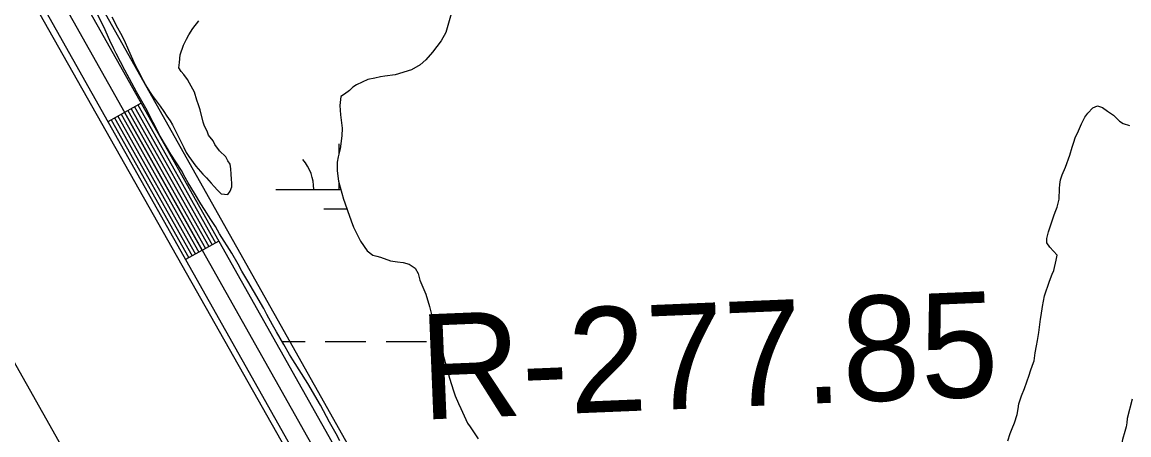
# Model space of a CAD drawing. Extents: x 3177185 to 3215018, y 812988 to 838321.
# Drawn here: x 3194486 to 3195360, y 821804 to 822130 of the extents above; entities that cross this region are included whole.
import ezdxf

# ---------------------------------------------------------------- set-up
doc = ezdxf.new("R2010")
doc.units = 0
for name, color, linetype in [('V-LEVE-TOET', 7, 'Continuous'), ('V-RIVR-RANG-IDEN', 7, 'Continuous'), ('V-ROAD-CNTR', 7, 'Continuous'), ('V-TOPO-SHOR', 7, 'Continuous'), ('V-WETL-SWMP', 7, 'Continuous')]:
    doc.layers.add(name, color=color, linetype=linetype)

msp = doc.modelspace()

# ---------------------------------------------------------------- linework, layer by layer
at = {"layer": 'V-LEVE-TOET'}
msp.add_lwpolyline([(3194448.46, 821917.61), (3194600.02, 821648.84), (3194730.28, 821412.12), (3194889.28, 821132.91), (3195058.79, 820825.95), (3195075.31, 820785.06), (3195080.31, 820773.14), (3195087.46, 820766.12), (3195094.54, 820766.19), (3195101.57, 820771.87), (3195107.58, 820782.68), (3195113.8, 820796.66), (3195176.65, 820852.95), (3195190.5, 820860.17), (3195219.94, 820873.39), (3195237.59, 820893.1), (3195245.88, 820920.55), (3195263.96, 820997.92), (3195322.06, 821260.85), (3195389.92, 821526.08)], dxfattribs=at)
at = {"layer": 'V-ROAD-CNTR'}
for p, q in [((3194580.33, 822066.12), (3194554.19, 822051.4)), ((3194641.65, 821957.19), (3194615.51, 821942.47))]:
    msp.add_line(p, q, dxfattribs=at)
for points in [[(3193942.66, 823198.97), (3195097.44, 821147.45)], [(3193916.52, 823184.26), (3195071.3, 821132.74)], [(3193929.59, 823191.61), (3195084.37, 821140.1)], [(3194564.65, 822057.28), (3194625.96, 821948.36)], [(3194567.26, 822058.76), (3194628.58, 821949.83)], [(3194569.88, 822060.23), (3194631.19, 821951.3)], [(3194572.49, 822061.7), (3194633.81, 821952.77)], [(3194575.11, 822063.17), (3194636.42, 821954.24)], [(3194577.72, 822064.64), (3194639.04, 821955.71)], [(3194556.81, 822052.87), (3194618.12, 821943.94)], [(3194559.42, 822054.34), (3194620.74, 821945.41)], [(3194562.03, 822055.81), (3194623.35, 821946.89)]]:
    msp.add_lwpolyline(points, dxfattribs=at)
at = {"layer": 'V-TOPO-SHOR'}
for points in [[(3192480.91, 825591.11), (3192521.18, 825596.87), (3192561.44, 825596.87), (3192590.2, 825510.59), (3193027.36, 824751.31), (3193700.35, 823554.88), (3193890.17, 823215.51), (3194810.5, 821587.68), (3194919.78, 821386.36), (3195149.87, 820977.96), (3195149.87, 820885.93), (3195144.11, 820851.42), (3195103.85, 820788.14), (3195086.59, 820747.88)], [(3193915.66, 823672.66), (3193769.37, 823583.65), (3193763.62, 823554.88), (3193780.88, 823520.37), (3193821.14, 823445.6), (3193849.9, 823445.6), (3193849.9, 823445.6), (3193861.41, 823428.34), (3193849.9, 823411.08), (3193849.9, 823405.33), (3193861.41, 823359.31), (3194062.73, 823025.7), (3194407.85, 822392.97), (3195055.37, 821242.23)], [(3195289.48, 821889.2), (3195290.35, 821895.46), (3195290.78, 821898.48), (3195291.87, 821905.44), (3195293.41, 821914.02), (3195297.24, 821925.41), (3195299.51, 821930.98), (3195300.64, 821933.78), (3195302.65, 821942.13), (3195303.3, 821946.08), (3195297.68, 821952.28), (3195295.1, 821955.73), (3195295.3, 821959.2), (3195296.41, 821964.54), (3195300.69, 821977.09), (3195301.82, 821979.88), (3195303.41, 821983.83), (3195304.97, 821990.33), (3195305.12, 821998.67), (3195305.56, 822001.69), (3195305.98, 822005.63), (3195307.34, 822009.35), (3195309.83, 822015.39), (3195313.44, 822024.92), (3195315.24, 822031.2), (3195316.36, 822034.45), (3195317.94, 822039.33), (3195319.53, 822042.35), (3195322.47, 822049.79), (3195325.2, 822054.91), (3195327.49, 822058.18), (3195331.62, 822062.39), (3195335.08, 822064.04), (3195339.03, 822062.69), (3195342.99, 822059.72), (3195347.89, 822056.52), (3195352.56, 822051.7), (3195355.36, 822049.87), (3195360.47, 822048.3)], [(3195264.39, 821799.33), (3195266.18, 821805.13), (3195267.77, 821809.08), (3195269.58, 821813.5), (3195271.83, 821820.24), (3195272.72, 821824.65), (3195273.14, 821828.59), (3195275.17, 821834.86), (3195277.66, 821840.68), (3195281.27, 821851.14), (3195282.39, 821854.62), (3195283.97, 821859.27), (3195285.1, 821862.52), (3195285.97, 821868.78), (3195287.07, 821874.35), (3195287.73, 821878.76), (3195288.83, 821885.02), (3195289.48, 821889.2)], [(3195362.52, 821832.22), (3195358.49, 821817.12), (3195358.29, 821813.65), (3195357.86, 821810.4), (3195356.73, 821806.68), (3195354.94, 821800.41), (3195353.4, 821791.36), (3195352.54, 821785.33), (3195351.2, 821779.3), (3195349.85, 821775.12)]]:
    msp.add_lwpolyline(points, dxfattribs=at)
at = {"layer": 'V-WETL-SWMP'}
for p, q in [((3194736.6, 822026.15), (3194736.6, 822033.97)), ((3194686.6, 821997.97), (3194737.92, 821997.97)), ((3194736.6, 821997.97), (3194736.6, 822002.91)), ((3194724.6, 821982.54), (3194742.93, 821982.54)), ((3194691.57, 821877.9), (3194709.75, 821877.9)), ((3194725.75, 821877.9), (3194757.75, 821877.9)), ((3194773.75, 821877.9), (3194805.75, 821877.9))]:
    msp.add_line(p, q, dxfattribs=at)
for points in [[(3194595.48, 822039.99), (3194584.15, 822062.12), (3194576.85, 822075.02), (3194567.42, 822092.07), (3194560.58, 822105.21), (3194558.92, 822108.9), (3194555.62, 822115.59), (3194550.88, 822126.2), (3194545.22, 822137.72)], [(3194825.7, 822138.52), (3194821, 822121.8), (3194817.12, 822115.28), (3194810.49, 822106.42), (3194804.99, 822100.34), (3194800.62, 822096.36), (3194793.71, 822092.36), (3194780.78, 822088.53), (3194772.68, 822087.3), (3194769.45, 822086.8), (3194764.82, 822085.83), (3194759.27, 822084.62), (3194750.51, 822080.6), (3194747.52, 822078.72), (3194744.99, 822076.15), (3194740.85, 822073.1), (3194738.09, 822071.22), (3194737.23, 822064.26), (3194737.76, 822056.85), (3194738.27, 822052.69), (3194739.02, 822046.21), (3194738.85, 822040.19), (3194737.56, 822029.98), (3194735.99, 822023.72), (3194735.1, 822019.54), (3194735.17, 822012.59), (3194736.17, 822004.49), (3194740.02, 821990.17), (3194741.2, 821987.4), (3194743.34, 821981.4), (3194746.2, 821973.09), (3194748.1, 821968.24), (3194753.53, 821957.18), (3194758.7, 821949.35), (3194763.36, 821945.92), (3194766.38, 821945.25), (3194769.4, 821944.35), (3194777.3, 821941.65), (3194782.87, 821940.78), (3194787.28, 821940.12), (3194791.92, 821939.01), (3194796.58, 821935.81), (3194798.94, 821931.43), (3194800.38, 821926.35), (3194805.11, 821915.28), (3194807.99, 821905.58), (3194810.88, 821893.79), (3194817.34, 821871.85), (3194823.81, 821848.98), (3194826.92, 821838.82), (3194828.34, 821834.89), (3194830.95, 821828.89), (3194832.6, 821824.97), (3194838.04, 821813.44), (3194840.15, 821810.45), (3194844.38, 821804.24), (3194846.5, 821801.02)], [(3194557.29, 822134.13), (3194561.78, 822125.6), (3194564.13, 822121.23), (3194566.96, 822115.69), (3194570.51, 822107.85), (3194572.64, 822103.24), (3194575.48, 822096.55), (3194579.49, 822089.18), (3194582.09, 822083.87), (3194584.92, 822078.8), (3194587.03, 822075.35), (3194589.15, 822072.13), (3194595.48, 822063.62), (3194598.3, 822059.47), (3194600.65, 822055.79), (3194603.24, 822052.11), (3194605.12, 822048.88), (3194607.95, 822043.12), (3194614.09, 822031.13), (3194615.98, 822027.21), (3194618.09, 822023.99), (3194623.5, 822016.17), (3194629.11, 822009.97), (3194631.92, 822006.98), (3194635.67, 822002.85), (3194638.01, 822000.32), (3194640.81, 821997.34), (3194643.62, 821994.35), (3194648.72, 821993.94), (3194650.78, 821996.51), (3194651.91, 821999.99), (3194651.88, 822003), (3194651.85, 822006.01), (3194651.35, 822009.95), (3194651.31, 822014.11), (3194650.58, 822017.81), (3194648.93, 822020.58)], [(3194648.93, 822020.58), (3194647.28, 822023.57), (3194642.14, 822028.39), (3194638.62, 822033.45), (3194637.2, 822036.22), (3194633.69, 822040.82), (3194632.5, 822043.82), (3194630.38, 822047.96), (3194629.42, 822050.97), (3194627.01, 822060.67), (3194625.81, 822064.83), (3194624.39, 822068.52), (3194622.48, 822074.76), (3194618.71, 822081.9), (3194617.06, 822084.67), (3194614.24, 822088.58), (3194611.9, 822091.1), (3194610.25, 822093.87), (3194610.68, 822098.04), (3194611.31, 822104.3), (3194613.79, 822111.97), (3194616.29, 822116.62), (3194618.11, 822119.88), (3194621.31, 822125.01), (3194625.88, 822131.08)], [(3194737.19, 821799.52), (3194734.36, 821804.82), (3194729.17, 821814.27), (3194722.1, 821827.63), (3194711.98, 821844.68), (3194700.22, 821863.33), (3194697.63, 821867.7), (3194692.92, 821875.54), (3194687.27, 821885.44), (3194683.97, 821890.97), (3194679.5, 821899.27), (3194677.14, 821903.88), (3194669.13, 821917.93), (3194664.66, 821925.53), (3194659.95, 821933.36), (3194656.89, 821938.89), (3194651.94, 821947.65), (3194642.3, 821962.84), (3194639, 821968.6), (3194635.47, 821974.13), (3194630.54, 821981.95), (3194627.48, 821986.56), (3194622.54, 821995.08), (3194617.6, 822003.14), (3194615.24, 822007.29), (3194612.18, 822012.82), (3194603.72, 822025.71), (3194595.48, 822039.99)]]:
    msp.add_lwpolyline(points, dxfattribs=at)
msp.add_arc((3194681.35, 821998.45), 35.25, 359.22818, 40.77184, dxfattribs=at)

# ---------------------------------------------------------------- texts
at = {"layer": 'V-RIVR-RANG-IDEN'}
msp.add_text('R-277.85', height=83, rotation=2.36676, dxfattribs=at).set_placement((3194802.01, 821816.07))

doc.saveas('drawing.dxf')
